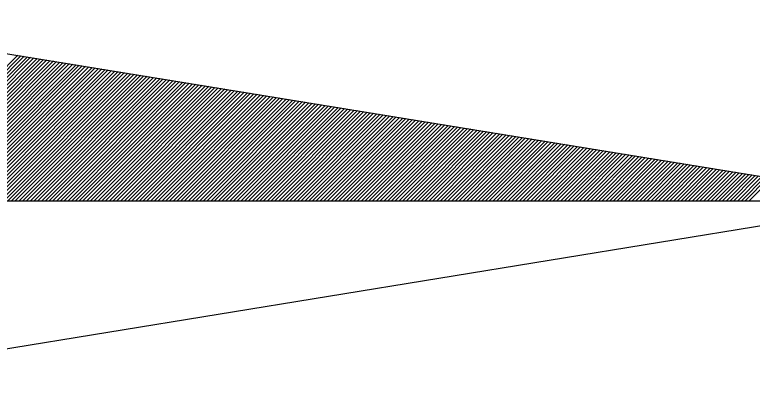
# Model space of a CAD drawing. Extents: x 576692 to 577659, y 273254 to 273799.
# Drawn here: x 576969.394 to 576972.943, y 273785.136 to 273786.928 of the extents above; entities that cross this region are included whole.
import ezdxf

# ---------------------------------------------------------------- set-up
doc = ezdxf.new("R2010")
doc.units = 0
doc.layers.add('RAMI_UZMR_####_####_#', color=7, linetype='Continuous')

msp = doc.modelspace()

# ---------------------------------------------------------------- linework, layer by layer
at = {"layer": 'RAMI_UZMR_####_####_#'}
for p, q in [((576968.2097, 273786.9276), (576973.7137, 273786.0316)), ((576968.7073, 273786.0316), (576969.4089, 273786.7324)), ((576968.7257, 273786.0316), (576969.4241, 273786.73)), ((576968.7433, 273786.0316), (576969.4393, 273786.7276)), ((576968.7617, 273786.0316), (576969.4553, 273786.7252)), ((576968.7801, 273786.0316), (576969.4705, 273786.7228)), ((576968.7977, 273786.0316), (576969.4865, 273786.7196)), ((576968.8161, 273786.0316), (576969.5017, 273786.7172)), ((576968.8345, 273786.0316), (576969.5177, 273786.7148)), ((576968.8521, 273786.0316), (576969.5329, 273786.7124)), ((576968.8705, 273786.0316), (576969.5481, 273786.71)), ((576968.8889, 273786.0316), (576969.5641, 273786.7076)), ((576968.9065, 273786.0316), (576969.5801, 273786.7052)), ((576968.9249, 273786.0316), (576969.5953, 273786.702)), ((576968.9425, 273786.0316), (576969.6105, 273786.6996)), ((576968.9609, 273786.0316), (576969.6265, 273786.6972)), ((576968.9793, 273786.0316), (576969.6417, 273786.6948)), ((576968.9969, 273786.0316), (576969.6577, 273786.6924)), ((576969.0153, 273786.0316), (576969.6729, 273786.6892)), ((576969.0337, 273786.0316), (576969.6889, 273786.6868)), ((576969.0513, 273786.0316), (576969.7041, 273786.6844)), ((576969.0697, 273786.0316), (576969.7193, 273786.682)), ((576969.0873, 273786.0316), (576969.7353, 273786.6796)), ((576969.1057, 273786.0316), (576969.7513, 273786.6764)), ((576969.1241, 273786.0316), (576969.7665, 273786.674)), ((576969.1417, 273786.0316), (576969.7817, 273786.6716)), ((576969.1601, 273786.0316), (576969.7977, 273786.6692)), ((576969.1785, 273786.0316), (576969.8129, 273786.6668)), ((576969.1961, 273786.0316), (576969.8289, 273786.6644)), ((576969.2145, 273786.0316), (576969.8441, 273786.662)), ((576969.2329, 273786.0316), (576969.8601, 273786.6588)), ((576969.2505, 273786.0316), (576969.8753, 273786.6564)), ((576969.2689, 273786.0316), (576969.8913, 273786.654)), ((576969.2873, 273786.0316), (576969.9065, 273786.6516)), ((576969.3049, 273786.0316), (576969.9225, 273786.6492)), ((576969.3225, 273786.0316), (576969.9377, 273786.646)), ((576969.3409, 273786.0316), (576969.9529, 273786.6436)), ((576969.3593, 273786.0316), (576969.9689, 273786.6412)), ((576969.3769, 273786.0316), (576969.9849, 273786.6388)), ((576969.3953, 273786.0316), (576970.0001, 273786.6364)), ((576969.4137, 273786.0316), (576970.0153, 273786.634)), ((576969.4313, 273786.0316), (576970.0313, 273786.6316)), ((576969.4497, 273786.0316), (576970.0465, 273786.6284)), ((576969.4681, 273786.0316), (576970.0625, 273786.626)), ((576969.4857, 273786.0316), (576970.0777, 273786.6236)), ((576969.5041, 273786.0316), (576970.0937, 273786.6212)), ((576969.5225, 273786.0316), (576970.1089, 273786.6188)), ((576969.5401, 273786.0316), (576970.1241, 273786.6156)), ((576969.5585, 273786.0316), (576970.1401, 273786.614)), ((576969.5761, 273786.0316), (576970.1561, 273786.6108)), ((576969.5945, 273786.0316), (576970.1713, 273786.6084)), ((576969.6121, 273786.0316), (576970.1865, 273786.606)), ((576969.6305, 273786.0316), (576970.2025, 273786.6036)), ((576969.6489, 273786.0316), (576970.2177, 273786.6012)), ((576969.6673, 273786.0316), (576970.2337, 273786.598)), ((576969.6849, 273786.0316), (576970.2489, 273786.5956)), ((576969.7033, 273786.0316), (576970.2649, 273786.5932)), ((576969.7209, 273786.0316), (576970.2801, 273786.5908)), ((576969.7393, 273786.0316), (576970.2953, 273786.5884)), ((576969.7577, 273786.0316), (576970.3113, 273786.586)), ((576969.7753, 273786.0316), (576970.3273, 273786.5836)), ((576969.7937, 273786.0316), (576970.3425, 273786.5804)), ((576969.8121, 273786.0316), (576970.3577, 273786.578)), ((576969.8297, 273786.0316), (576970.3737, 273786.5756)), ((576969.8481, 273786.0316), (576970.3889, 273786.5732)), ((576969.8657, 273786.0316), (576970.4049, 273786.5708)), ((576969.8841, 273786.0316), (576970.4201, 273786.5676)), ((576969.9025, 273786.0316), (576970.4361, 273786.5652)), ((576969.9209, 273786.0316), (576970.4513, 273786.5628)), ((576969.9385, 273786.0316), (576970.4673, 273786.5604)), ((576969.9561, 273786.0316), (576970.4825, 273786.558)), ((576969.9745, 273786.0316), (576970.4985, 273786.5548)), ((576969.9929, 273786.0316), (576970.5137, 273786.5524)), ((576970.0105, 273786.0316), (576970.5289, 273786.55)), ((576970.0289, 273786.0316), (576970.5449, 273786.5476)), ((576970.0473, 273786.0316), (576970.5609, 273786.5452)), ((576970.0649, 273786.0316), (576970.5761, 273786.542)), ((576970.0833, 273786.0316), (576970.5913, 273786.5396)), ((576970.1017, 273786.0316), (576970.6073, 273786.5372)), ((576970.1193, 273786.0316), (576970.6225, 273786.5348)), ((576970.1377, 273786.0316), (576970.6385, 273786.5324)), ((576970.1561, 273786.0316), (576970.6537, 273786.53)), ((576970.1737, 273786.0316), (576970.6697, 273786.5276)), ((576970.1921, 273786.0316), (576970.6849, 273786.5244)), ((576970.2097, 273786.0316), (576970.7001, 273786.522)), ((576970.2281, 273786.0316), (576970.7161, 273786.5196)), ((576970.2457, 273786.0316), (576970.7321, 273786.5172)), ((576970.2641, 273786.0316), (576970.7473, 273786.5148)), ((576970.2825, 273786.0316), (576970.7625, 273786.5124)), ((576970.3001, 273786.0316), (576970.7785, 273786.51)), ((576970.3185, 273786.0316), (576970.7937, 273786.5068)), ((576970.3369, 273786.0316), (576970.8097, 273786.5044)), ((576970.3545, 273786.0316), (576970.8249, 273786.502)), ((576970.3729, 273786.0316), (576970.8409, 273786.4996)), ((576970.3913, 273786.0316), (576970.8561, 273786.4972)), ((576970.4089, 273786.0316), (576970.8713, 273786.494)), ((576970.4273, 273786.0316), (576970.8873, 273786.4916)), ((576970.4457, 273786.0316), (576970.9033, 273786.4892)), ((576970.4633, 273786.0316), (576970.9185, 273786.4868)), ((576970.4817, 273786.0316), (576970.9337, 273786.4844)), ((576970.4993, 273786.0316), (576970.9497, 273786.482)), ((576970.5177, 273786.0316), (576970.9649, 273786.4796)), ((576970.5361, 273786.0316), (576970.9809, 273786.4764)), ((576970.5537, 273786.0316), (576970.9961, 273786.474)), ((576970.5721, 273786.0316), (576971.0121, 273786.4716)), ((576970.5897, 273786.0316), (576971.0273, 273786.4692)), ((576970.6081, 273786.0316), (576971.0433, 273786.4668)), ((576970.6265, 273786.0316), (576971.0585, 273786.4644)), ((576970.6441, 273786.0316), (576971.0745, 273786.462)), ((576970.6625, 273786.0316), (576971.0897, 273786.4588)), ((576970.6809, 273786.0316), (576971.1049, 273786.4564)), ((576970.6985, 273786.0316), (576971.1209, 273786.454)), ((576970.7169, 273786.0316), (576971.1369, 273786.4516)), ((576970.7353, 273786.0316), (576971.1521, 273786.4492)), ((576970.7529, 273786.0316), (576971.1673, 273786.446)), ((576970.7713, 273786.0316), (576971.1833, 273786.4436)), ((576970.7897, 273786.0316), (576971.1985, 273786.4412)), ((576970.8073, 273786.0316), (576971.2145, 273786.4388)), ((576970.8257, 273786.0316), (576971.2297, 273786.4364)), ((576970.8433, 273786.0316), (576971.2457, 273786.4332)), ((576970.8617, 273786.0316), (576971.2609, 273786.4308)), ((576970.8793, 273786.0316), (576971.2761, 273786.4284)), ((576970.8977, 273786.0316), (576971.2921, 273786.426)), ((576970.9161, 273786.0316), (576971.3081, 273786.4236)), ((576970.9337, 273786.0316), (576971.3233, 273786.4204)), ((576970.9521, 273786.0316), (576971.3385, 273786.418)), ((576970.9705, 273786.0316), (576971.3545, 273786.4156)), ((576970.9881, 273786.0316), (576971.3697, 273786.4132)), ((576971.0065, 273786.0316), (576971.3857, 273786.4108)), ((576971.0249, 273786.0316), (576971.4009, 273786.4084)), ((576971.0425, 273786.0316), (576971.4169, 273786.406)), ((576971.0609, 273786.0316), (576971.4321, 273786.4028)), ((576971.0793, 273786.0316), (576971.4473, 273786.4004)), ((576971.0969, 273786.0316), (576971.4633, 273786.398)), ((576971.1145, 273786.0316), (576971.4793, 273786.3956)), ((576971.1329, 273786.0316), (576971.4945, 273786.3932)), ((576971.1513, 273786.0316), (576971.5097, 273786.39)), ((576971.1697, 273786.0316), (576971.5257, 273786.3884)), ((576971.1873, 273786.0316), (576971.5409, 273786.3852)), ((576971.2057, 273786.0316), (576971.5569, 273786.3828)), ((576971.2233, 273786.0316), (576971.5721, 273786.3804)), ((576971.2417, 273786.0316), (576971.5881, 273786.378)), ((576971.2601, 273786.0316), (576971.6033, 273786.3756)), ((576971.2777, 273786.0316), (576971.6193, 273786.3724)), ((576971.2961, 273786.0316), (576971.6345, 273786.37)), ((576971.3145, 273786.0316), (576971.6505, 273786.3676)), ((576971.3321, 273786.0316), (576971.6657, 273786.3652)), ((576971.3505, 273786.0316), (576971.6809, 273786.3628)), ((576971.3681, 273786.0316), (576971.6969, 273786.3604)), ((576971.3865, 273786.0316), (576971.7129, 273786.358)), ((576971.4049, 273786.0316), (576971.7281, 273786.3548)), ((576971.4233, 273786.0316), (576971.7433, 273786.3524)), ((576971.4409, 273786.0316), (576971.7593, 273786.35)), ((576971.4593, 273786.0316), (576971.7745, 273786.3476)), ((576971.4769, 273786.0316), (576971.7905, 273786.3452)), ((576971.4953, 273786.0316), (576971.8057, 273786.342)), ((576971.5129, 273786.0316), (576971.8217, 273786.3396)), ((576971.5313, 273786.0316), (576971.8369, 273786.3372)), ((576971.5497, 273786.0316), (576971.8521, 273786.3348)), ((576971.5673, 273786.0316), (576971.8681, 273786.3324)), ((576971.5857, 273786.0316), (576971.8841, 273786.33)), ((576971.6041, 273786.0316), (576971.8993, 273786.3276)), ((576971.6217, 273786.0316), (576971.9145, 273786.3244)), ((576971.6401, 273786.0316), (576971.9305, 273786.322)), ((576971.6585, 273786.0316), (576971.9457, 273786.3196)), ((576971.6761, 273786.0316), (576971.9617, 273786.3172)), ((576971.6945, 273786.0316), (576971.9769, 273786.3148)), ((576971.7129, 273786.0316), (576971.9929, 273786.3116)), ((576971.7305, 273786.0316), (576972.0081, 273786.3092)), ((576971.7481, 273786.0316), (576972.0233, 273786.3068)), ((576971.7665, 273786.0316), (576972.0393, 273786.3044)), ((576971.7849, 273786.0316), (576972.0553, 273786.302)), ((576971.8025, 273786.0316), (576972.0705, 273786.2988)), ((576971.8209, 273786.0316), (576972.0857, 273786.2964)), ((576971.8393, 273786.0316), (576972.1017, 273786.294)), ((576971.8569, 273786.0316), (576972.1169, 273786.2916)), ((576971.8753, 273786.0316), (576972.1329, 273786.2892)), ((576971.8937, 273786.0316), (576972.1481, 273786.2868)), ((576971.9113, 273786.0316), (576972.1641, 273786.2844)), ((576971.9297, 273786.0316), (576972.1793, 273786.2812)), ((576971.9481, 273786.0316), (576972.1953, 273786.2788)), ((576971.9657, 273786.0316), (576972.2105, 273786.2764)), ((576971.9841, 273786.0316), (576972.2265, 273786.274)), ((576972.0017, 273786.0316), (576972.2417, 273786.2716)), ((576972.0201, 273786.0316), (576972.2569, 273786.2684)), ((576972.0385, 273786.0316), (576972.2729, 273786.266)), ((576972.0561, 273786.0316), (576972.2889, 273786.2636)), ((576972.0745, 273786.0316), (576972.3041, 273786.2612)), ((576972.0929, 273786.0316), (576972.3193, 273786.2588)), ((576972.1105, 273786.0316), (576972.3353, 273786.2564)), ((576972.1289, 273786.0316), (576972.3505, 273786.254)), ((576972.1465, 273786.0316), (576972.3665, 273786.2508)), ((576972.1649, 273786.0316), (576972.3817, 273786.2484)), ((576972.1833, 273786.0316), (576972.3977, 273786.246)), ((576972.2009, 273786.0316), (576972.4129, 273786.2436)), ((576972.2193, 273786.0316), (576972.4281, 273786.2412)), ((576972.2377, 273786.0316), (576972.4441, 273786.238)), ((576972.2553, 273786.0316), (576972.4601, 273786.2364)), ((576972.2737, 273786.0316), (576972.4753, 273786.2332)), ((576972.2921, 273786.0316), (576972.4905, 273786.2308)), ((576972.3097, 273786.0316), (576972.5065, 273786.2284)), ((576972.3281, 273786.0316), (576972.5217, 273786.226)), ((576972.3465, 273786.0316), (576972.5377, 273786.2236)), ((576972.3641, 273786.0316), (576972.5529, 273786.2204)), ((576972.3817, 273786.0316), (576972.5689, 273786.218)), ((576972.4001, 273786.0316), (576972.5841, 273786.2156)), ((576972.4185, 273786.0316), (576972.5993, 273786.2132)), ((576972.4361, 273786.0316), (576972.6153, 273786.2108)), ((576972.4545, 273786.0316), (576972.6313, 273786.2084)), ((576972.4729, 273786.0316), (576972.6465, 273786.206)), ((576972.4905, 273786.0316), (576972.6617, 273786.2028)), ((576972.5089, 273786.0316), (576972.6777, 273786.2004)), ((576972.5273, 273786.0316), (576972.6929, 273786.198)), ((576972.5449, 273786.0316), (576972.7089, 273786.1956)), ((576972.5633, 273786.0316), (576972.7241, 273786.1932)), ((576972.5817, 273786.0316), (576972.7401, 273786.19)), ((576972.5993, 273786.0316), (576972.7553, 273786.1876)), ((576972.6177, 273786.0316), (576972.7713, 273786.1852)), ((576972.6353, 273786.0316), (576972.7865, 273786.1828)), ((576972.6537, 273786.0316), (576972.8025, 273786.1804)), ((576972.6721, 273786.0316), (576972.8177, 273786.1772)), ((576972.6897, 273786.0316), (576972.8329, 273786.1748)), ((576972.7081, 273786.0316), (576972.8489, 273786.1724)), ((576972.7265, 273786.0316), (576972.8649, 273786.17)), ((576972.7441, 273786.0316), (576972.8801, 273786.1676)), ((576972.7625, 273786.0316), (576972.8953, 273786.1644)), ((576972.7801, 273786.0316), (576972.9113, 273786.162)), ((576972.7985, 273786.0316), (576972.9265, 273786.1596)), ((576972.8169, 273786.0316), (576972.9425, 273786.1572)), ((576972.8345, 273786.0316), (576972.9577, 273786.1548)), ((576972.8529, 273786.0316), (576972.9737, 273786.1524)), ((576972.8713, 273786.0316), (576972.9889, 273786.15)), ((576972.8889, 273786.0316), (576973.0041, 273786.1468)), ((576972.9073, 273786.0316), (576973.0201, 273786.1444)), ((576972.9257, 273786.0316), (576973.0361, 273786.142)), ((576973.7137, 273786.0316), (576967.3137, 273786.0316)), ((576973.7137, 273786.0316), (576967.3137, 273786.0316)), ((576968.2097, 273785.1356), (576973.7137, 273786.0316))]:
    msp.add_line(p, q, dxfattribs=at)

doc.saveas('drawing.dxf')
